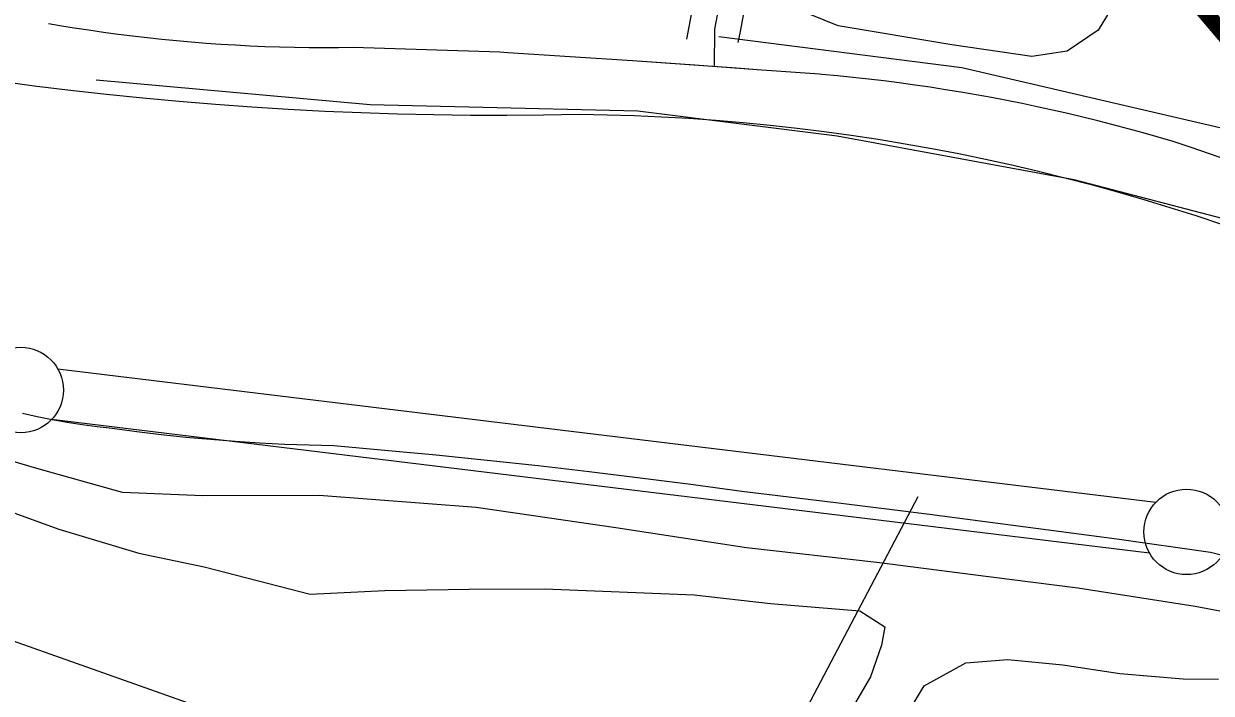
# Model space of a CAD drawing. Extents: x 3477039 to 3515015, y 546746 to 572297.
# Drawn here: x 3498864 to 3499558, y 565378 to 565770 of the extents above; entities that cross this region are included whole.
import ezdxf

# ---------------------------------------------------------------- set-up
doc = ezdxf.new("R2010")
doc.units = 0
for name, color, linetype in [('V-FLOD-BASE', 7, 'Continuous'), ('V-LEVE-TOET', 7, 'Continuous'), ('V-RIVR-RANG', 7, 'Continuous'), ('V-ROAD-CNTR', 7, 'Continuous'), ('V-SITE-VEGE', 7, 'Continuous'), ('V-SURV-IDEN', 7, 'Continuous'), ('V-SURV-LINE', 7, 'Continuous'), ('V-TOPO-MINR', 7, 'Continuous'), ('V-TOPO-SHOR', 7, 'Continuous')]:
    doc.layers.add(name, color=color, linetype=linetype)

msp = doc.modelspace()

# ---------------------------------------------------------------- linework, layer by layer
at = {"layer": 'V-FLOD-BASE'}
msp.add_lwpolyline([(3498862.97, 565542.06), (3498871.63, 565540.09), (3498880.34, 565538.34), (3498889.08, 565536.78), (3498897.86, 565535.44), (3498906.67, 565534.31), (3498915.5, 565533.39), (3498929.82, 565531.44), (3498944.17, 565529.7), (3498958.54, 565528.16), (3498972.92, 565526.82), (3498987.33, 565525.68), (3499001.75, 565524.75), (3499016.19, 565524.02), (3499030.63, 565523.5), (3499045.08, 565523.17), (3499074.99, 565520.54), (3499104.88, 565517.7), (3499134.76, 565514.67), (3499164.61, 565511.42), (3499194.44, 565507.98), (3499224.25, 565504.33), (3499254.03, 565500.48), (3499283.78, 565496.43), (3499338.69, 565489.87), (3499393.56, 565483.02), (3499448.4, 565475.89), (3499503.2, 565468.48), (3499557.96, 565460.79), (3499595.94, 565451.32)], dxfattribs=at)
at = {"layer": 'V-LEVE-TOET'}
for points in [[(3498656.62, 565771.54), (3498674.47, 565767.42), (3498692.37, 565763.49), (3498710.32, 565759.77), (3498728.3, 565756.25), (3498746.32, 565752.94), (3498764.38, 565749.82), (3498785.4, 565746.18), (3498806.45, 565742.74), (3498827.53, 565739.52), (3498848.65, 565736.51), (3498869.79, 565733.71), (3498890.96, 565731.12), (3498912.16, 565728.74), (3498933.38, 565726.57), (3498954.62, 565724.61), (3498975.87, 565722.86), (3498997.15, 565721.33), (3499018.44, 565720.01), (3499039.74, 565718.9), (3499061.05, 565718), (3499082.37, 565717.31)], [(3499082.37, 565717.31), (3499103.69, 565716.84), (3499125.02, 565716.58), (3499146.35, 565716.53), (3499167.68, 565716.69), (3499189, 565717.07), (3499204.94, 565716.79), (3499220.87, 565716.3), (3499236.79, 565715.6), (3499252.71, 565714.69), (3499268.6, 565713.57), (3499284.49, 565712.23), (3499300.35, 565710.69), (3499316.2, 565708.93), (3499332.01, 565706.97), (3499347.8, 565704.8), (3499363.56, 565702.42), (3499379.29, 565699.83), (3499394.98, 565697.03)], [(3499394.98, 565697.03), (3499410.64, 565694.02), (3499426.25, 565690.81), (3499441.82, 565687.39), (3499457.34, 565683.76), (3499472.81, 565679.93), (3499488.23, 565675.9), (3499503.6, 565671.65), (3499518.9, 565667.21), (3499534.15, 565662.57), (3499549.33, 565657.72), (3499564.45, 565652.67)], [(3499592.48, 565420.79), (3499548.94, 565429.07), (3499480.28, 565439.64), (3499428.17, 565446.36), (3499362.7, 565454.77), (3499286.54, 565463.25), (3499210.13, 565474.93), (3499128.37, 565486.92), (3499036.42, 565493.88), (3498968.5, 565493.75), (3498921.45, 565495.63), (3498871.25, 565509.83), (3498809.85, 565527.85)]]:
    msp.add_lwpolyline(points, dxfattribs=at)
at = {"layer": 'V-RIVR-RANG'}
msp.add_line((3499386.81, 565493.11), (3498939.01, 564643.95), dxfattribs=at)
at = {"layer": 'V-ROAD-CNTR'}
for points in [[(3499267.85, 565744.9), (3499267.93, 565766.82), (3499273, 565793.53), (3499280.16, 565816.18), (3499294.25, 565842.25), (3499308.12, 565874.15), (3499341, 565930.62), (3499362.49, 565973.27), (3499388.68, 566013.66), (3499412.87, 566055.44), (3499446.82, 566115.84), (3499468.72, 566173.1), (3499510.6, 566267.85), (3499534.84, 566327.63), (3499580.07, 566417.64), (3499671.17, 566599.62), (3499795.71, 566855.61), (3499864.24, 566997.82), (3499924.57, 567112.73), (3499937.36, 567137.32)], [(3499251.58, 565761.07), (3499252.94, 565768.26), (3499258.43, 565797.2), (3499266.29, 565822.06), (3499280.75, 565848.82), (3499294.72, 565880.94), (3499327.81, 565937.77), (3499349.46, 565980.74), (3499375.89, 566021.51), (3499399.84, 566062.88), (3499433.2, 566122.23), (3499454.85, 566178.81), (3499496.79, 566273.7), (3499520.69, 566332.63)], [(3499281.66, 565758.95), (3499282.93, 565765.39), (3499287.57, 565789.86), (3499294.04, 565810.3), (3499307.75, 565835.68), (3499321.53, 565867.37), (3499354.19, 565923.46), (3499375.52, 565965.79), (3499401.47, 566005.82), (3499425.9, 566048.01), (3499460.43, 566109.45), (3499482.6, 566167.38), (3499524.42, 566261.99), (3499546.02, 566315.26)], [(3499056.49, 565756.11), (3499047.87, 565755.99), (3499039.24, 565755.95), (3499030.62, 565755.99), (3499022, 565756.11), (3499013.37, 565756.31), (3499004.75, 565756.59), (3498996.14, 565756.95), (3498987.52, 565757.39), (3498978.92, 565757.91), (3498970.31, 565758.51), (3498961.72, 565759.19), (3498953.13, 565759.95), (3498944.54, 565760.79), (3498935.97, 565761.71), (3498927.4, 565762.7), (3498918.84, 565763.78), (3498910.3, 565764.94), (3498901.76, 565766.17), (3498893.24, 565767.49), (3498884.73, 565768.88), (3498878.17, 565770.01)], [(3499056.49, 565756.11), (3499047.87, 565755.99), (3499039.24, 565755.95), (3499030.62, 565755.99), (3499022, 565756.11), (3499013.38, 565756.31), (3499004.75, 565756.59), (3498996.14, 565756.95), (3498987.52, 565757.39), (3498978.92, 565757.91), (3498970.31, 565758.51), (3498961.72, 565759.19), (3498953.13, 565759.95), (3498944.54, 565760.79), (3498935.97, 565761.71), (3498927.4, 565762.7), (3498918.84, 565763.78), (3498910.3, 565764.94), (3498901.76, 565766.17), (3498893.24, 565767.49), (3498884.73, 565768.88), (3498878.17, 565770.01)], [(3499142.21, 565753.29), (3499056.49, 565756.11)], [(3499142.21, 565753.29), (3499056.49, 565756.11)], [(3499329.25, 565740.45), (3499292.78, 565743.12), (3499256.3, 565745.71), (3499219.81, 565748.22), (3499183.32, 565750.65), (3499146.82, 565753), (3499142.21, 565753.29)], [(3499280.6, 565743.99), (3499219.81, 565748.22), (3499183.32, 565750.65), (3499146.82, 565753), (3499142.22, 565753.29)], [(3499329.25, 565740.45), (3499292.78, 565743.12), (3499280.6, 565743.99)], [(3499536.03, 565701.13), (3499527.29, 565703.69), (3499518.53, 565706.17), (3499509.75, 565708.58), (3499500.94, 565710.91), (3499492.12, 565713.17), (3499483.27, 565715.35), (3499474.41, 565717.44), (3499465.53, 565719.46), (3499456.63, 565721.41), (3499447.72, 565723.27), (3499438.79, 565725.06), (3499429.84, 565726.77), (3499420.88, 565728.39), (3499411.91, 565729.95), (3499402.92, 565731.42), (3499393.92, 565732.81), (3499384.9, 565734.12), (3499375.88, 565735.36), (3499366.85, 565736.51), (3499357.8, 565737.59), (3499348.75, 565738.58), (3499339.69, 565739.5), (3499330.62, 565740.33), (3499329.25, 565740.45)], [(3499536.03, 565701.13), (3499527.29, 565703.69), (3499518.53, 565706.17), (3499509.75, 565708.58), (3499500.94, 565710.91), (3499492.12, 565713.17), (3499483.27, 565715.35), (3499474.41, 565717.44), (3499465.53, 565719.46), (3499456.63, 565721.41), (3499447.72, 565723.27), (3499438.79, 565725.06), (3499429.84, 565726.77), (3499420.88, 565728.39), (3499411.91, 565729.95), (3499402.92, 565731.42), (3499393.92, 565732.81), (3499384.9, 565734.12), (3499375.88, 565735.36), (3499366.85, 565736.51), (3499357.8, 565737.59), (3499348.75, 565738.58), (3499339.69, 565739.5), (3499330.62, 565740.33), (3499329.26, 565740.45)], [(3499715.34, 565629.38), (3499705.03, 565634.19), (3499694.68, 565638.93), (3499684.31, 565643.6), (3499673.9, 565648.2), (3499663.45, 565652.72), (3499652.98, 565657.17), (3499642.48, 565661.54), (3499631.94, 565665.84), (3499621.38, 565670.07), (3499610.78, 565674.22), (3499600.16, 565678.3), (3499589.51, 565682.3), (3499578.83, 565686.23), (3499568.12, 565690.08), (3499557.39, 565693.86), (3499546.63, 565697.56), (3499536.03, 565701.13)], [(3499715.34, 565629.38), (3499705.03, 565634.19), (3499694.68, 565638.93), (3499684.31, 565643.6), (3499673.9, 565648.2), (3499663.45, 565652.72), (3499652.98, 565657.17), (3499642.48, 565661.54), (3499631.94, 565665.84), (3499621.38, 565670.07), (3499610.78, 565674.22), (3499600.16, 565678.3), (3499589.51, 565682.3), (3499578.83, 565686.23), (3499568.12, 565690.08), (3499557.39, 565693.86), (3499546.63, 565697.56), (3499536.03, 565701.13)]]:
    msp.add_lwpolyline(points, dxfattribs=at)
at = {"layer": 'V-SITE-VEGE'}
for points in [[(3499556.07, 565870.96), (3499492.17, 565766.16), (3499474.02, 565753.94), (3499453.46, 565750.77), (3499406.67, 565757.62), (3499340.17, 565768.7), (3499307.38, 565782.04)], [(3498814.29, 565499.53), (3498884.16, 565474.17), (3498931.07, 565460.2), (3498969.21, 565452.15), (3499031.29, 565436.14), (3499074.88, 565438.34), (3499124.32, 565439.04), (3499168.38, 565439.28), (3499255.99, 565435.85), (3499300.51, 565430.7), (3499352.87, 565426.5), (3499367.5, 565417.11), (3499365.49, 565406.35), (3499359.02, 565387.79), (3499343.69, 565361.44)], [(3499573.83, 565122.22), (3499535.66, 565120.48), (3499506.3, 565117.71), (3499475.08, 565134.52), (3499456.63, 565158.1), (3499440.12, 565180.7), (3499418.64, 565187.67), (3499394.2, 565190.74), (3499385.44, 565198.62), (3499366, 565221.23), (3499354.38, 565242.82), (3499351.55, 565261.42), (3499352.64, 565281.96), (3499359.66, 565311.27), (3499365.66, 565334.72), (3499377.54, 565361.07), (3499390.38, 565382.52), (3499414.92, 565396.08), (3499439.39, 565397.9), (3499471.66, 565394.78), (3499504.89, 565389.7), (3499542.05, 565386.56), (3499562.6, 565386.44)]]:
    msp.add_lwpolyline(points, dxfattribs=at)
at = {"layer": 'V-SURV-LINE'}
for points in [[(3498883.59, 565568.13), (3499525.95, 565489.95)], [(3499522.31, 565460.17), (3498879.95, 565538.35)]]:
    msp.add_lwpolyline(points, dxfattribs=at)
for centre in [(3498861.93, 565555.65), (3499543.97, 565472.64)]:
    msp.add_circle(centre, 25, dxfattribs=at)
at = {"layer": 'V-TOPO-MINR'}
msp.add_lwpolyline([(3500394.91, 564702.41), (3500318.51, 564774.54), (3500239.21, 564843.46), (3500157.98, 564910.25), (3499943.51, 565079.32), (3499935.63, 565084.91), (3499927.45, 565089.92), (3499918.81, 565094.09), (3499909.85, 565097.68), (3499800.55, 565135.27), (3499737.65, 565155.16), (3499674.22, 565172.91), (3499609.97, 565187.46), (3499545.19, 565199.88), (3499544.37, 565200.02), (3499479.91, 565212.1), (3499415.87, 565225.95), (3499289.47, 565260.73), (3499226.92, 565280.7), (3499164.53, 565301.13), (3499102.36, 565322.26), (3499040.36, 565343.86), (3498826.06, 565419.87)], dxfattribs=at)
at = {"layer": 'V-TOPO-SHOR'}
for points in [[(3499270.41, 565762.57), (3499412.54, 565744.35), (3499569.26, 565707.91), (3499766.06, 565627.73), (3499900.9, 565536.62), (3500371.04, 565135.73)], [(3500484.01, 564964.44), (3499973.79, 565412.7), (3499776.99, 565554.84), (3499631.21, 565638.66), (3499478.14, 565678.75), (3499339.65, 565704.26), (3499223.03, 565718.84), (3499066.32, 565722.48), (3498905.96, 565737.06)]]:
    msp.add_lwpolyline(points, dxfattribs=at)

# ---------------------------------------------------------------- texts
at = {"layer": 'V-SURV-IDEN'}
msp.add_text('4347+50.0', height=100, rotation=72.28644, dxfattribs=at).set_placement((3499602.32, 565736.12))

doc.saveas('drawing.dxf')
